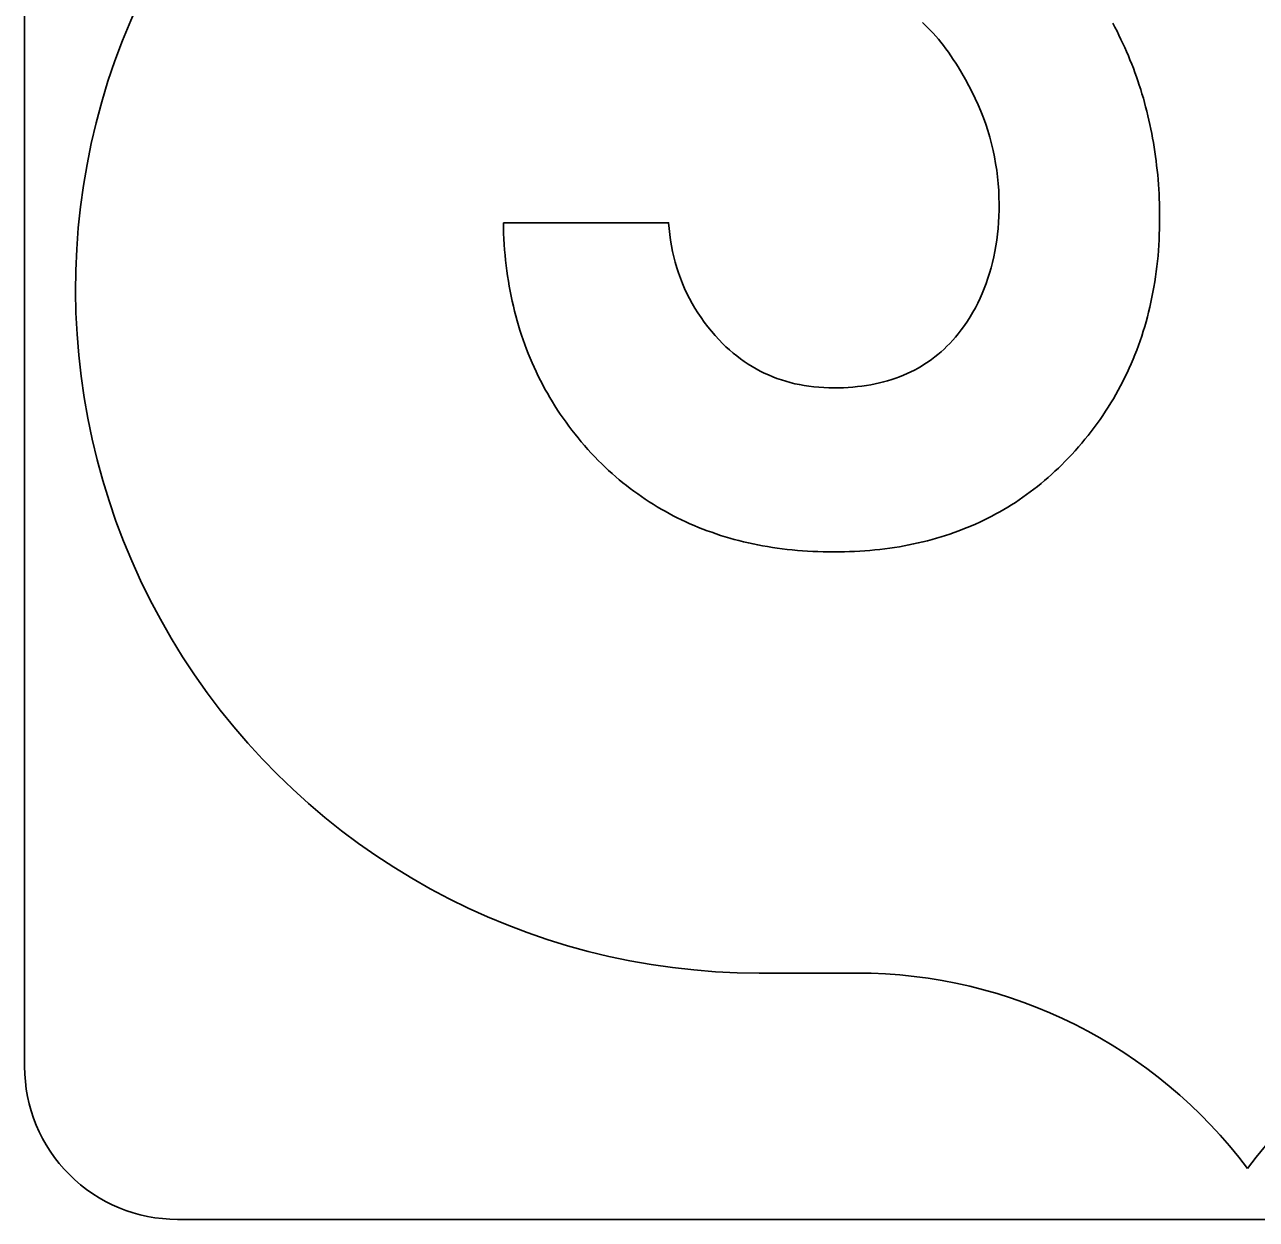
# Model space of a CAD drawing. Extents: x 10133 to 81668, y 5524 to 11018.
# Drawn here: x 29569.9 to 29620.2, y 9439.8 to 9488.7 of the extents above; entities that cross this region are included whole.
import ezdxf

# ---------------------------------------------------------------- set-up
doc = ezdxf.new("R2010")
doc.units = 0
doc.layers.add('DisPlatData', color=7, linetype='Continuous')
doc.layers.add('Level 6', color=7, linetype='Continuous')

msp = doc.modelspace()

# ---------------------------------------------------------------- linework, layer by layer
at = {"layer": 'DisPlatData'}
for p, q in [((29569.863, 9533.578), (29569.863, 9446.078)), ((29569.863, 9533.578), (29569.863, 9446.078)), ((29569.863, 9446.078), (29569.863, 9533.578)), ((29569.863, 9446.078), (29569.863, 9533.578)), ((29603.892, 9449.898), (29599.896, 9449.898)), ((29599.896, 9449.898), (29603.892, 9449.898)), ((29569.863, 9446.078), (29569.863, 9446.078)), ((29569.863, 9446.078), (29569.863, 9446.078)), ((29576.113, 9439.828), (29663.613, 9439.828)), ((29576.113, 9439.828), (29576.113, 9439.828)), ((29576.113, 9439.828), (29663.613, 9439.828)), ((29663.613, 9439.828), (29576.113, 9439.828)), ((29576.113, 9439.828), (29576.113, 9439.828)), ((29663.613, 9439.828), (29576.113, 9439.828))]:
    msp.add_line(p, q, dxfattribs=at)
for points in [[(29606.574, 9488.756), (29606.795, 9488.546), (29606.904, 9488.436), (29607.012, 9488.321), (29607.12, 9488.201), (29607.224, 9488.078), (29607.329, 9487.952), (29607.433, 9487.821), (29607.533, 9487.686), (29607.637, 9487.546), (29607.737, 9487.403), (29607.833, 9487.256), (29607.933, 9487.105), (29608.029, 9486.95), (29608.183, 9486.694), (29608.333, 9486.437), (29608.474, 9486.178), (29608.608, 9485.919), (29608.733, 9485.659), (29608.849, 9485.397), (29608.958, 9485.135), (29609.062, 9484.871), (29609.158, 9484.606), (29609.245, 9484.341), (29609.324, 9484.073), (29609.395, 9483.806), (29609.462, 9483.536), (29609.52, 9483.266), (29609.566, 9482.995), (29609.612, 9482.723), (29609.645, 9482.449), (29609.67, 9482.175), (29609.691, 9481.899), (29609.699, 9481.623), (29609.704, 9481.345), (29609.704, 9481.09), (29609.695, 9480.838), (29609.683, 9480.59), (29609.662, 9480.346), (29609.637, 9480.105), (29609.608, 9479.868), (29609.574, 9479.634), (29609.533, 9479.403), (29609.487, 9479.177)], [(29609.487, 9479.177), (29609.533, 9479.403), (29609.574, 9479.634), (29609.608, 9479.868), (29609.637, 9480.105), (29609.662, 9480.346), (29609.683, 9480.59), (29609.695, 9480.838), (29609.704, 9481.09), (29609.704, 9481.345), (29609.699, 9481.623), (29609.691, 9481.899), (29609.67, 9482.175), (29609.645, 9482.449), (29609.612, 9482.723), (29609.566, 9482.995), (29609.52, 9483.266), (29609.462, 9483.536), (29609.395, 9483.806), (29609.324, 9484.073), (29609.245, 9484.341), (29609.158, 9484.606), (29609.062, 9484.871), (29608.958, 9485.135), (29608.849, 9485.397), (29608.733, 9485.659), (29608.608, 9485.919), (29608.474, 9486.178), (29608.333, 9486.437), (29608.183, 9486.694), (29608.029, 9486.95), (29607.933, 9487.105), (29607.833, 9487.256), (29607.737, 9487.403), (29607.637, 9487.546), (29607.533, 9487.686), (29607.433, 9487.821), (29607.329, 9487.952), (29607.224, 9488.078), (29607.12, 9488.201), (29607.012, 9488.321), (29606.904, 9488.436), (29606.795, 9488.546), (29606.574, 9488.756)], [(29615.791, 9484.952), (29615.745, 9485.133), (29615.699, 9485.313), (29615.654, 9485.491), (29615.604, 9485.669), (29615.549, 9485.846), (29615.495, 9486.023), (29615.437, 9486.198), (29615.379, 9486.373), (29615.32, 9486.547), (29615.258, 9486.72), (29615.195, 9486.892), (29615.129, 9487.063), (29615.058, 9487.234), (29614.991, 9487.403), (29614.916, 9487.572), (29614.841, 9487.74), (29614.766, 9487.908), (29614.687, 9488.074), (29614.608, 9488.239), (29614.529, 9488.404), (29614.441, 9488.568), (29614.358, 9488.731)], [(29614.358, 9488.731), (29614.441, 9488.568), (29614.529, 9488.404), (29614.608, 9488.239), (29614.687, 9488.074), (29614.766, 9487.908), (29614.841, 9487.74), (29614.916, 9487.572), (29614.991, 9487.403), (29615.058, 9487.234), (29615.129, 9487.063), (29615.195, 9486.892), (29615.258, 9486.72), (29615.32, 9486.547), (29615.379, 9486.373), (29615.437, 9486.198), (29615.495, 9486.023), (29615.549, 9485.846), (29615.604, 9485.669), (29615.654, 9485.491), (29615.699, 9485.313), (29615.745, 9485.133), (29615.791, 9484.952)], [(29608.574, 9468.183), (29608.745, 9468.257), (29608.916, 9468.335), (29609.083, 9468.414), (29609.249, 9468.497), (29609.416, 9468.581), (29609.579, 9468.669), (29609.741, 9468.759), (29609.904, 9468.851), (29610.062, 9468.946), (29610.22, 9469.044), (29610.374, 9469.144), (29610.529, 9469.247), (29610.683, 9469.352), (29610.833, 9469.46), (29610.983, 9469.57), (29611.133, 9469.683), (29611.279, 9469.798), (29611.424, 9469.916), (29611.566, 9470.036), (29611.712, 9470.159), (29611.849, 9470.284), (29611.991, 9470.412), (29612.129, 9470.543), (29612.266, 9470.676), (29612.399, 9470.811), (29612.533, 9470.949), (29612.674, 9471.101), (29612.816, 9471.254), (29612.949, 9471.409), (29613.087, 9471.565), (29613.216, 9471.723), (29613.345, 9471.882), (29613.47, 9472.043), (29613.595, 9472.205), (29613.712, 9472.368), (29613.833, 9472.533), (29613.945, 9472.699), (29614.058, 9472.867), (29614.166, 9473.036), (29614.274, 9473.207), (29614.379, 9473.379), (29614.479, 9473.553), (29614.574, 9473.728), (29614.67, 9473.904), (29614.766, 9474.082), (29614.854, 9474.262), (29614.941, 9474.443), (29615.024, 9474.625), (29615.108, 9474.808), (29615.187, 9474.994), (29615.262, 9475.181), (29615.337, 9475.368), (29615.408, 9475.558), (29615.474, 9475.749), (29615.537, 9475.942), (29615.599, 9476.136), (29615.662, 9476.331), (29615.716, 9476.528), (29615.77, 9476.726), (29615.82, 9476.926), (29615.87, 9477.127), (29615.916, 9477.33), (29615.958, 9477.534), (29615.999, 9477.74), (29616.037, 9477.946), (29616.07, 9478.155), (29616.104, 9478.365), (29616.133, 9478.576), (29616.158, 9478.789), (29616.183, 9479.003), (29616.204, 9479.219), (29616.22, 9479.436), (29616.237, 9479.655), (29616.249, 9479.875), (29616.258, 9480.097), (29616.266, 9480.32), (29616.27, 9480.544), (29616.27, 9480.77), (29616.27, 9480.969), (29616.266, 9481.167), (29616.262, 9481.364), (29616.254, 9481.561), (29616.245, 9481.756), (29616.233, 9481.951), (29616.22, 9482.145), (29616.208, 9482.338), (29616.191, 9482.53), (29616.17, 9482.721), (29616.149, 9482.912), (29616.129, 9483.101), (29616.104, 9483.29), (29616.074, 9483.478), (29616.045, 9483.666), (29616.016, 9483.852), (29615.983, 9484.037), (29615.949, 9484.222), (29615.912, 9484.406), (29615.874, 9484.589), (29615.833, 9484.771), (29615.791, 9484.952)], [(29615.791, 9484.952), (29615.833, 9484.771), (29615.874, 9484.589), (29615.912, 9484.406), (29615.949, 9484.222), (29615.983, 9484.037), (29616.016, 9483.852), (29616.045, 9483.666), (29616.074, 9483.478), (29616.104, 9483.29), (29616.129, 9483.101), (29616.149, 9482.912), (29616.17, 9482.721), (29616.191, 9482.53), (29616.208, 9482.338), (29616.22, 9482.145), (29616.233, 9481.951), (29616.245, 9481.756), (29616.254, 9481.561), (29616.262, 9481.364), (29616.266, 9481.167), (29616.27, 9480.969), (29616.27, 9480.77), (29616.27, 9480.544), (29616.266, 9480.32), (29616.258, 9480.097), (29616.249, 9479.875), (29616.237, 9479.655), (29616.22, 9479.436), (29616.204, 9479.219), (29616.183, 9479.003), (29616.158, 9478.789), (29616.133, 9478.576), (29616.104, 9478.365), (29616.07, 9478.155), (29616.037, 9477.946), (29615.999, 9477.74), (29615.958, 9477.534), (29615.916, 9477.33), (29615.87, 9477.127), (29615.82, 9476.926), (29615.77, 9476.726), (29615.716, 9476.528), (29615.662, 9476.331), (29615.599, 9476.136), (29615.537, 9475.942), (29615.474, 9475.749), (29615.408, 9475.558), (29615.337, 9475.368), (29615.262, 9475.181), (29615.187, 9474.994), (29615.108, 9474.808), (29615.024, 9474.625), (29614.941, 9474.443), (29614.854, 9474.262), (29614.766, 9474.082), (29614.67, 9473.904), (29614.574, 9473.728), (29614.479, 9473.553), (29614.379, 9473.379), (29614.274, 9473.207), (29614.166, 9473.036), (29614.058, 9472.867), (29613.945, 9472.699), (29613.833, 9472.533), (29613.712, 9472.368), (29613.595, 9472.205), (29613.47, 9472.043), (29613.345, 9471.882), (29613.216, 9471.723), (29613.087, 9471.565), (29612.949, 9471.409), (29612.816, 9471.254), (29612.674, 9471.101), (29612.533, 9470.949), (29612.399, 9470.811), (29612.266, 9470.676), (29612.129, 9470.543), (29611.991, 9470.412), (29611.849, 9470.284), (29611.712, 9470.159), (29611.566, 9470.036), (29611.424, 9469.916), (29611.279, 9469.798), (29611.133, 9469.683), (29610.983, 9469.57), (29610.833, 9469.46), (29610.683, 9469.352), (29610.529, 9469.247), (29610.374, 9469.144), (29610.22, 9469.044), (29610.062, 9468.946), (29609.904, 9468.851), (29609.741, 9468.759), (29609.579, 9468.669), (29609.416, 9468.581), (29609.249, 9468.497), (29609.083, 9468.414), (29608.916, 9468.335), (29608.745, 9468.257), (29608.574, 9468.183)], [(29609.487, 9479.177), (29609.437, 9478.953), (29609.379, 9478.733), (29609.32, 9478.517), (29609.249, 9478.305), (29609.179, 9478.096), (29609.099, 9477.89), (29609.016, 9477.688), (29608.929, 9477.489), (29608.837, 9477.294), (29608.737, 9477.103), (29608.633, 9476.914), (29608.52, 9476.73), (29608.408, 9476.549), (29608.287, 9476.372), (29608.158, 9476.198), (29608.029, 9476.027), (29607.92, 9475.896), (29607.808, 9475.768), (29607.691, 9475.645), (29607.574, 9475.526), (29607.454, 9475.41), (29607.333, 9475.299), (29607.208, 9475.191), (29607.079, 9475.088), (29606.945, 9474.989), (29606.812, 9474.894), (29606.674, 9474.803), (29606.537, 9474.716), (29606.391, 9474.633), (29606.249, 9474.554), (29606.099, 9474.479), (29605.949, 9474.408), (29605.795, 9474.342), (29605.637, 9474.279), (29605.479, 9474.22), (29605.316, 9474.166), (29605.149, 9474.115), (29604.983, 9474.068), (29604.812, 9474.026), (29604.637, 9473.988), (29604.462, 9473.953), (29604.283, 9473.923), (29604.099, 9473.896), (29603.916, 9473.874), (29603.729, 9473.856), (29603.537, 9473.842), (29603.345, 9473.832), (29603.149, 9473.826), (29602.949, 9473.823), (29602.741, 9473.826), (29602.537, 9473.834), (29602.333, 9473.848), (29602.133, 9473.867), (29601.933, 9473.891), (29601.741, 9473.921), (29601.545, 9473.956), (29601.358, 9473.996), (29601.17, 9474.042), (29600.987, 9474.093), (29600.804, 9474.15), (29600.624, 9474.211), (29600.449, 9474.279), (29600.274, 9474.352), (29600.104, 9474.43), (29599.933, 9474.513), (29599.77, 9474.602), (29599.604, 9474.696), (29599.445, 9474.796), (29599.287, 9474.901), (29599.133, 9475.012), (29598.979, 9475.128), (29598.829, 9475.249), (29598.679, 9475.376), (29598.537, 9475.508), (29598.391, 9475.645), (29598.254, 9475.788), (29598.095, 9475.964), (29597.941, 9476.143), (29597.795, 9476.326), (29597.654, 9476.511), (29597.52, 9476.699), (29597.391, 9476.89), (29597.27, 9477.083), (29597.158, 9477.28), (29597.045, 9477.48), (29596.945, 9477.682), (29596.849, 9477.888), (29596.758, 9478.096), (29596.674, 9478.307), (29596.599, 9478.521), (29596.529, 9478.738), (29596.466, 9478.958), (29596.408, 9479.181), (29596.354, 9479.406), (29596.312, 9479.635), (29596.27, 9479.867), (29596.237, 9480.101), (29596.212, 9480.338), (29596.191, 9480.578), (29589.437, 9480.578)], [(29589.437, 9480.578), (29589.441, 9480.354), (29589.449, 9480.132), (29589.458, 9479.911), (29589.474, 9479.691), (29589.487, 9479.473), (29589.508, 9479.256), (29589.529, 9479.041), (29589.554, 9478.826), (29589.579, 9478.614), (29589.608, 9478.403), (29589.641, 9478.193), (29589.679, 9477.986), (29589.716, 9477.779), (29589.754, 9477.573), (29589.799, 9477.37), (29589.845, 9477.168), (29589.895, 9476.967), (29589.945, 9476.768), (29589.999, 9476.57), (29590.058, 9476.373), (29590.116, 9476.178), (29590.179, 9475.985), (29590.241, 9475.793), (29590.312, 9475.602), (29590.383, 9475.413), (29590.454, 9475.225), (29590.529, 9475.038), (29590.608, 9474.854), (29590.691, 9474.671), (29590.774, 9474.488), (29590.862, 9474.308), (29590.949, 9474.129), (29591.045, 9473.951), (29591.137, 9473.775), (29591.237, 9473.601)], [(29591.237, 9473.601), (29591.137, 9473.775), (29591.045, 9473.951), (29590.949, 9474.129), (29590.862, 9474.308), (29590.774, 9474.488), (29590.691, 9474.671), (29590.608, 9474.854), (29590.529, 9475.038), (29590.454, 9475.225), (29590.383, 9475.413), (29590.312, 9475.602), (29590.241, 9475.793), (29590.179, 9475.985), (29590.116, 9476.178), (29590.058, 9476.373), (29589.999, 9476.57), (29589.945, 9476.768), (29589.895, 9476.967), (29589.845, 9477.168), (29589.799, 9477.37), (29589.754, 9477.573), (29589.716, 9477.779), (29589.679, 9477.986), (29589.641, 9478.193), (29589.608, 9478.403), (29589.579, 9478.614), (29589.554, 9478.826), (29589.529, 9479.041), (29589.508, 9479.256), (29589.487, 9479.473), (29589.474, 9479.691), (29589.458, 9479.911), (29589.449, 9480.132), (29589.441, 9480.354), (29589.437, 9480.578)], [(29589.437, 9480.578), (29596.191, 9480.578), (29596.212, 9480.338), (29596.237, 9480.101), (29596.27, 9479.867), (29596.312, 9479.635), (29596.354, 9479.406), (29596.408, 9479.181), (29596.466, 9478.958), (29596.529, 9478.738), (29596.599, 9478.521), (29596.674, 9478.307), (29596.758, 9478.096), (29596.849, 9477.888), (29596.945, 9477.682), (29597.045, 9477.48), (29597.158, 9477.28), (29597.27, 9477.083), (29597.391, 9476.89), (29597.52, 9476.699), (29597.654, 9476.511), (29597.795, 9476.326), (29597.941, 9476.143), (29598.095, 9475.964), (29598.254, 9475.788), (29598.391, 9475.645), (29598.537, 9475.508), (29598.679, 9475.376), (29598.829, 9475.249), (29598.979, 9475.128), (29599.133, 9475.012), (29599.287, 9474.901), (29599.445, 9474.796), (29599.604, 9474.696), (29599.77, 9474.602), (29599.933, 9474.513), (29600.104, 9474.43), (29600.274, 9474.352), (29600.449, 9474.279), (29600.624, 9474.211), (29600.804, 9474.15), (29600.987, 9474.093), (29601.17, 9474.042), (29601.358, 9473.996), (29601.545, 9473.956), (29601.741, 9473.921), (29601.933, 9473.891), (29602.133, 9473.867), (29602.333, 9473.848), (29602.537, 9473.834), (29602.741, 9473.826), (29602.949, 9473.823), (29603.149, 9473.826), (29603.345, 9473.832), (29603.537, 9473.842), (29603.729, 9473.856), (29603.916, 9473.874), (29604.099, 9473.896), (29604.283, 9473.923), (29604.462, 9473.953), (29604.637, 9473.988), (29604.812, 9474.026), (29604.983, 9474.068), (29605.149, 9474.115), (29605.316, 9474.166), (29605.479, 9474.22), (29605.637, 9474.279), (29605.795, 9474.342), (29605.949, 9474.408), (29606.099, 9474.479), (29606.249, 9474.554), (29606.391, 9474.633), (29606.537, 9474.716), (29606.674, 9474.803), (29606.812, 9474.894), (29606.945, 9474.989), (29607.079, 9475.088), (29607.208, 9475.191), (29607.333, 9475.299), (29607.454, 9475.41), (29607.574, 9475.526), (29607.691, 9475.645), (29607.808, 9475.768), (29607.92, 9475.896), (29608.029, 9476.027), (29608.158, 9476.198), (29608.287, 9476.372), (29608.408, 9476.549), (29608.52, 9476.73), (29608.633, 9476.914), (29608.737, 9477.103), (29608.837, 9477.294), (29608.929, 9477.489), (29609.016, 9477.688), (29609.099, 9477.89), (29609.179, 9478.096), (29609.249, 9478.305), (29609.32, 9478.517), (29609.379, 9478.733), (29609.437, 9478.953), (29609.487, 9479.177)], [(29591.237, 9473.601), (29591.337, 9473.427), (29591.441, 9473.256), (29591.545, 9473.085), (29591.654, 9472.916), (29591.766, 9472.749), (29591.883, 9472.583), (29591.999, 9472.418), (29592.116, 9472.256), (29592.241, 9472.094), (29592.366, 9471.934), (29592.491, 9471.775), (29592.624, 9471.618), (29592.758, 9471.462), (29592.891, 9471.308), (29593.033, 9471.155), (29593.174, 9471.003), (29593.316, 9470.853), (29593.458, 9470.716), (29593.595, 9470.582), (29593.741, 9470.45), (29593.883, 9470.321), (29594.029, 9470.193), (29594.174, 9470.069), (29594.324, 9469.948), (29594.47, 9469.828), (29594.624, 9469.712), (29594.774, 9469.598), (29594.929, 9469.486), (29595.087, 9469.377), (29595.241, 9469.271), (29595.399, 9469.167), (29595.562, 9469.066), (29595.72, 9468.967), (29595.883, 9468.871), (29596.049, 9468.778), (29596.216, 9468.687), (29596.383, 9468.598), (29596.549, 9468.513), (29596.72, 9468.429), (29596.891, 9468.348), (29597.066, 9468.27), (29597.241, 9468.195), (29597.416, 9468.122), (29597.595, 9468.051), (29597.774, 9467.983), (29597.954, 9467.918), (29598.137, 9467.855), (29598.32, 9467.795), (29598.504, 9467.737), (29598.691, 9467.682), (29598.879, 9467.63), (29599.07, 9467.58), (29599.258, 9467.532), (29599.454, 9467.487), (29599.645, 9467.445), (29599.841, 9467.406), (29600.037, 9467.368), (29600.237, 9467.333), (29600.437, 9467.301), (29600.637, 9467.272), (29600.841, 9467.245), (29601.045, 9467.221), (29601.249, 9467.199), (29601.458, 9467.18), (29601.666, 9467.163), (29601.874, 9467.149), (29602.087, 9467.138), (29602.299, 9467.128), (29602.516, 9467.122), (29602.733, 9467.118), (29602.949, 9467.117), (29603.166, 9467.118), (29603.379, 9467.122), (29603.591, 9467.128), (29603.799, 9467.137), (29604.012, 9467.149), (29604.216, 9467.163), (29604.424, 9467.179), (29604.629, 9467.198), (29604.833, 9467.22), (29605.033, 9467.244), (29605.233, 9467.27), (29605.433, 9467.299), (29605.629, 9467.331), (29605.824, 9467.366), (29606.02, 9467.402), (29606.212, 9467.441), (29606.404, 9467.483), (29606.591, 9467.528), (29606.779, 9467.574), (29606.966, 9467.624), (29607.149, 9467.676), (29607.333, 9467.73), (29607.516, 9467.787), (29607.695, 9467.847), (29607.874, 9467.909), (29608.054, 9467.973), (29608.229, 9468.041), (29608.404, 9468.11), (29608.574, 9468.183)], [(29608.574, 9468.183), (29608.404, 9468.11), (29608.229, 9468.041), (29608.054, 9467.973), (29607.874, 9467.909), (29607.695, 9467.847), (29607.516, 9467.787), (29607.333, 9467.73), (29607.149, 9467.676), (29606.966, 9467.624), (29606.779, 9467.574), (29606.591, 9467.528), (29606.404, 9467.483), (29606.212, 9467.441), (29606.02, 9467.402), (29605.824, 9467.366), (29605.629, 9467.331), (29605.433, 9467.299), (29605.233, 9467.27), (29605.033, 9467.244), (29604.833, 9467.22), (29604.629, 9467.198), (29604.424, 9467.179), (29604.216, 9467.163), (29604.012, 9467.149), (29603.799, 9467.137), (29603.591, 9467.128), (29603.379, 9467.122), (29603.166, 9467.118), (29602.949, 9467.117), (29602.733, 9467.118), (29602.516, 9467.122), (29602.299, 9467.128), (29602.087, 9467.138), (29601.874, 9467.149), (29601.666, 9467.163), (29601.458, 9467.18), (29601.249, 9467.199), (29601.045, 9467.221), (29600.841, 9467.245), (29600.637, 9467.272), (29600.437, 9467.301), (29600.237, 9467.333), (29600.037, 9467.368), (29599.841, 9467.406), (29599.645, 9467.445), (29599.454, 9467.487), (29599.258, 9467.532), (29599.07, 9467.58), (29598.879, 9467.63), (29598.691, 9467.682), (29598.504, 9467.737), (29598.32, 9467.795), (29598.137, 9467.855), (29597.954, 9467.918), (29597.774, 9467.983), (29597.595, 9468.051), (29597.416, 9468.122), (29597.241, 9468.195), (29597.066, 9468.27), (29596.891, 9468.348), (29596.72, 9468.429), (29596.549, 9468.513), (29596.383, 9468.598), (29596.216, 9468.687), (29596.049, 9468.778), (29595.883, 9468.871), (29595.72, 9468.967), (29595.562, 9469.066), (29595.399, 9469.167), (29595.241, 9469.271), (29595.087, 9469.377), (29594.929, 9469.486), (29594.774, 9469.598), (29594.624, 9469.712), (29594.47, 9469.828), (29594.324, 9469.948), (29594.174, 9470.069), (29594.029, 9470.193), (29593.883, 9470.321), (29593.741, 9470.45), (29593.595, 9470.582), (29593.458, 9470.716), (29593.316, 9470.853), (29593.174, 9471.003), (29593.033, 9471.155), (29592.891, 9471.308), (29592.758, 9471.462), (29592.624, 9471.618), (29592.491, 9471.775), (29592.366, 9471.934), (29592.241, 9472.094), (29592.116, 9472.256), (29591.999, 9472.418), (29591.883, 9472.583), (29591.766, 9472.749), (29591.654, 9472.916), (29591.545, 9473.085), (29591.441, 9473.256), (29591.337, 9473.427), (29591.237, 9473.601)], [(29619.864, 9441.912), (29619.861, 9441.912)]]:
    msp.add_lwpolyline(points, dxfattribs=at)
for centre, radius, start, end in [((29599.896, 9477.849), 27.951, 154.9897, 270.0001), ((29599.896, 9477.849), 27.951, 154.9897, 270.0001), ((29603.892, 9429.932), 19.965, 36.8766, 90.0002), ((29603.892, 9429.932), 19.965, 36.8766, 90.0002), ((29635.833, 9429.932), 19.965, 90.0002, 143.1234), ((29635.833, 9429.932), 19.965, 90.0002, 143.1234), ((29576.113, 9446.078), 6.25, 179.9998, 270.0001), ((29576.113, 9446.078), 6.25, 179.9998, 270.0001), ((29576.113, 9446.078), 6.25, 179.9998, 270.0001), ((29576.113, 9446.078), 6.25, 179.9998, 270.0001), ((29635.833, 9429.932), 19.965, 143.1234, 143.13), ((29603.892, 9429.932), 19.965, 36.8699, 36.8766)]:
    msp.add_arc(centre, radius, start, end, dxfattribs=at)
at = {"layer": 'Level 6'}
msp.add_line((29659.234, 9439.828), (29580.491, 9439.828), dxfattribs=at)

doc.saveas('drawing.dxf')
